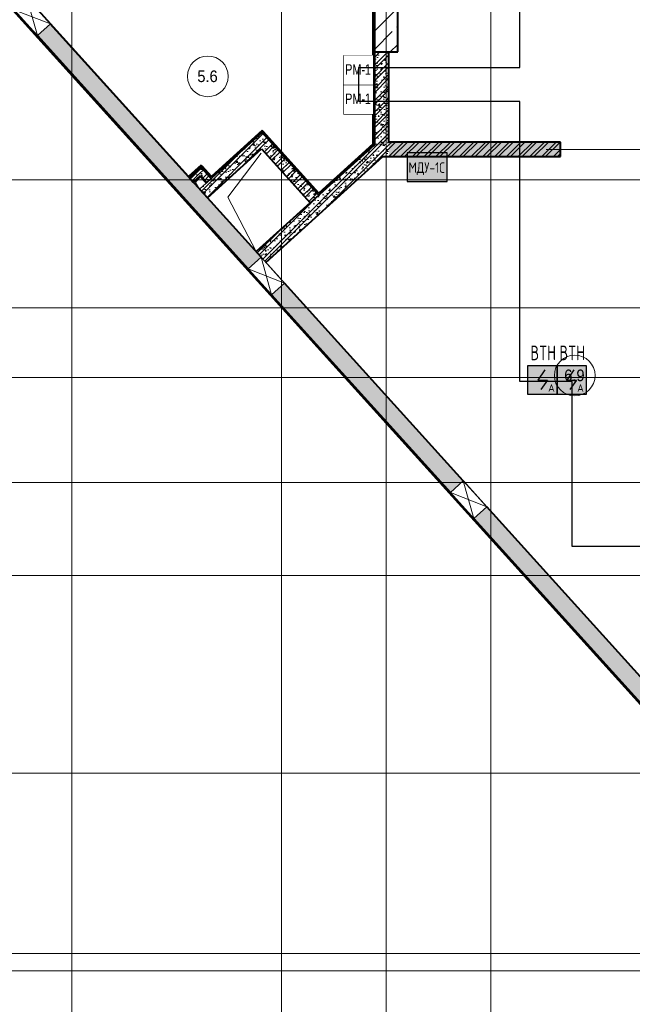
# Model space of a CAD drawing. Header units: millimetres. Extents: x -135639 to 224623, y -383017 to -59102.
# Tile 280 of 494: x 19714 to 30246, y -163695 to -146767. Entities that reach past the tile are written whole.
import ezdxf
from ezdxf.enums import TextEntityAlignment as Align

# ---------------------------------------------------------------- set-up
doc = ezdxf.new("R2010")
doc.units = ezdxf.units.MM
doc.set_wipeout_variables(frame=1)
for name, pattern in [('CONTINOUS', [0]), ('Линия сетки', [25, 20, -2.5, 0, -2.5]), ('Невидимые', [5, 3, -2])]:
    doc.linetypes.add(name, pattern=pattern)
for name, color, linetype, lineweight in [('A-000-M_MASS', 7, 'Continuous', 18), ('A-000-MH_MASS', 7, 'Невидимые', 18), ('A-010-A_ROOM', 7, 'Continuous', 20), ('A-200-M_WALL', 7, 'Continuous', 18), ('A-200-M_WALL_EXT', 7, 'Continuous', 18), ('A-200-M_WALL_INT', 7, 'Continuous', 18), ('A-200-M_WALL_PAT', 7, 'Continuous', 40), ('A-314-M_WINDOW', 7, 'Continuous', 18), ('A-314-M_WINDOW_OPEN', 7, 'Continuous', 18), ('M-567-M_MECH_EQP', 7, 'Continuous', 18), ('S-280-M_COLUMN', 7, 'Continuous', 18), ('S-280-M_STRUCT_FRAME', 7, 'Continuous', 18), ('Z-030-M_GRID', 7, 'Continuous', 9), ('Z-060-M_DETAIL', 7, 'Continuous', 18), ('Арматура воздуховодов', 7, 'Continuous', 18), ('ОС', 5, 'Continuous', 25), ('ПС', 7, 'Continuous', 40), ('СС-011-ПОЖ-СИГНАЛИЗАЦИЯ', 1, 'Continuous', 30), ('УГО АПС и АПЗ$0$_АПС_Оборудование', 1, 'Continuous', 30), ('УГО АПС и АПЗ$0$АПС', 1, 'Continuous', 50), ('УГО АПС и АПЗ$0$СС-011-ПОЖ-СИГНАЛИЗАЦИЯ', 1, 'Continuous', 30)]:
    doc.layers.add(name, color=color, linetype=linetype, lineweight=lineweight)
doc.layers.add('ССПС', color=5, linetype='Continuous')
doc.styles.add('1111', font='isocpeur.ttf')
doc.styles.add('Arial Narrow', font='ARIALN.TTF', dxfattribs={"width": 0.9, "height": 600})
doc.styles.add('Arial_2', font='arial.ttf', dxfattribs={"width": 0.9, "height": 400})
pattern_1 = [(50, (0, 0), (218.62117, -19.1268), [22.86, -251.46]), (355, (0, 0), (-42.2919, 229.2684), [18.288, -201.168]), (100.451, (18.22, -1.6), (176.3311, 210.1396), [19.428, -213.708]), (46.184, (0, 60.96), (325.295, -50.4516), [34.29, -377.19]), (96.636, (27.1, 56.76), (284.883, 296.9127), [29.142, -320.562]), (351.184, (0, 60.96), (284.8858, 296.9107), [27.432, -301.752]), (21, (30.48, 45.72), (181.9375, -122.7183), [22.86, -251.46]), (326, (30.48, 45.72), (74.1622, 221.0262), [18.288, -201.168]), (71.451, (45.64, 35.5), (256.10035, 98.30526), [19.428, -213.708]), (37.5, (0, 0), (3.70639, 101.4659), [3.353, -195.377, 3.353, -200.863, -201.93]), (37.5, (0, 0), (3.70639, 101.4659), [-402.946, 3.353, -198.577]), (7.5, (0, 0), (80.18358, 120.21653), [3.353, -113.081, 3.353, -190.805, -76.962]), (7.5, (0, 0), (80.18358, 120.21653), [-310.591, 3.353, -73.609]), (327.5, (-67.97, 0), (162.70865, -6.87497), [3.353, -72.847, 3.353, -234.391, -315.468]), (327.5, (-67.97, 0), (162.70865, -6.87497), [-313.944, 3.353, -312.115]), (317.5, (-98.45, 0), (177.75468, 30.51183), [3.353, -95.707, 3.353, -154.534, -224.028]), (317.5, (-98.45, 0), (177.75468, 30.51183), [-256.946, 3.353, -220.675])]
pattern_2 = [(45, (0, 0), (-101.02788, 101.02788), []), (45, (67.35, 0), (-101.02788, 101.02788), [])]
pattern_3 = [(0, (0, 0), (406.4, 101.6), [33.528, -271.272, 33.528, -271.272, -1625.6]), (0, (0, 0), (406.4, 101.6), [-609.6, 33.528, -576.072, 33.528, -271.272, -711.2]), (0, (0, 0), (406.4, 101.6), [-1524, 33.528, -169.672, 33.528, -474.472]), (120, (152.4, 50.8), (-291.18818, 301.15272), [33.528, -271.272, 33.528, -271.272, -1625.6]), (120, (152.4, 50.8), (-291.18818, 301.15272), [-609.6, 33.528, -576.072, 33.528, -271.272, -711.2]), (120, (152.4, 50.8), (-291.18818, 301.15272), [-1524, 33.528, -169.672, 33.528, -474.472]), (240, (203.2, 254), (-115.21182, -402.75272), [33.528, -271.272, 33.528, -271.272, -1625.6]), (240, (203.2, 254), (-115.21182, -402.75272), [-609.6, 33.528, -576.072, 33.528, -271.272, -711.2]), (240, (203.2, 254), (-115.21182, -402.75272), [-1524, 33.528, -169.672, 33.528, -474.472])]

# ---------------------------------------------------------------- blocks, each defined once
blk = doc.blocks.new('A_MEQ_OpeningShaft-Rectangular - ВК-2726932-B1_-7_650_')
at = {"layer": 'Z-060-M_DETAIL', "true_color": 0xe2e2e2}
blk.add_hatch(color=254, dxfattribs=at).paths.add_polyline_path([(0, -150), (21, -21), (150, 0), (0, 0)])
at = {"layer": 'A-000-MH_MASS', "color": 253, "linetype": 'Continuous', "true_color": 0xaaaaaa}
for p, q in [((150, 0), (0, 0)), ((0, 0), (0, -150)), ((150, -150), (150, 0)), ((0, -150), (150, -150))]:
    blk.add_line(p, q, dxfattribs=at)
at = {"layer": 'Z-060-M_DETAIL', "color": 253, "true_color": 0xaaaaaa}
for p, q in [((150, 0), (21, -21)), ((150, -150), (150, 0)), ((150, 0), (0, 0)), ((0, 0), (0, -150)), ((21, -21), (0, -150)), ((0, -150), (21, -21)), ((0, -150), (150, -150)), ((0, -150), (150, -150)), ((21, -21), (150, 0)), ((150, 0), (150, -150))]:
    blk.add_line(p, q, dxfattribs=at)
blk = doc.blocks.new('ПР - _ПЧ_1850_250_Оп250-250_Шаг300_Арм16_Арм10-4464298-B1_-7_650_')
at = {"layer": 'S-280-M_STRUCT_FRAME', "color": 21, "true_color": 0xffaaaa}
for p, q in [((-1175, 0), (1175, 0)), ((-1175, 0), (1175, 0)), ((-925, 0), (925, 0))]:
    blk.add_line(p, q, dxfattribs=at)
blk = doc.blocks.new('135_SLK_GD_AR_rvt-1-B1_-7_650_')
at = {"layer": 'A-200-M_WALL_PAT', "lineweight": 9, "true_color": 0xaaaaaa}
h = blk.add_hatch(dxfattribs=at)
h.set_pattern_fill('FP_11', color=253, style=0, pattern_type=2)
h.set_pattern_definition(pattern_3)
h.paths.add_polyline_path([(33930, 43914), (33950, 43932), (33950, 47480), (33930, 47480), (33930, 43920)])
h = blk.add_hatch(dxfattribs=at)
h.set_pattern_fill('FP_1', color=253, style=0, pattern_type=2)
h.set_pattern_definition(pattern_1)
h.paths.add_polyline_path([(34096, 43700), (34200, 43700), (34200, 45500), (33950, 45500), (33950, 43700)])
h = blk.add_hatch(dxfattribs=at)
h.set_pattern_fill('FP_2', color=253, style=0, pattern_type=2)
h.set_pattern_definition(pattern_2)
h.paths.add_polyline_path([(34096, 43700), (34200, 43700), (34200, 45500), (33950, 45500), (33950, 43700)])
h = blk.add_hatch(dxfattribs=at)
h.set_pattern_fill('FP_11', color=253, style=0, pattern_type=2)
h.set_pattern_definition(pattern_3)
h.paths.add_polyline_path([(31159, 43337), (32035, 44128), (32021, 44143), (31146, 43352)])
h = blk.add_hatch(dxfattribs=at)
h.set_pattern_fill('FP_1', color=253, style=0, pattern_type=2)
h.set_pattern_definition(pattern_1)
h.paths.add_polyline_path([(32844, 42905), (32992, 43039), (32020, 44115), (31871, 43981), (32700, 43064)])
h = blk.add_hatch(dxfattribs=at)
h.set_pattern_fill('FP_2', color=253, style=0, pattern_type=2)
h.set_pattern_definition(pattern_2)
h.paths.add_polyline_path([(32844, 42905), (32992, 43039), (32020, 44115), (31871, 43981), (32700, 43064)])
h = blk.add_hatch(dxfattribs=at)
h.set_pattern_fill('FP_11', color=253, style=0, pattern_type=2)
h.set_pattern_definition(pattern_3)
h.paths.add_polyline_path([(32992, 43039), (33007, 43052), (32035, 44128), (32020, 44115), (32970, 43064)])
h = blk.add_hatch(dxfattribs=at)
h.set_pattern_fill('FP_1', color=253, style=0, pattern_type=2)
h.set_pattern_definition(pattern_1)
h.paths.add_polyline_path([(31078, 42994), (32006, 43832), (31871, 43981), (30944, 43142), (31015, 43064)])
h = blk.add_hatch(dxfattribs=at)
h.set_pattern_fill('FP_2', color=253, style=0, pattern_type=2)
h.set_pattern_definition(pattern_2)
h.paths.add_polyline_path([(31078, 42994), (32006, 43832), (31871, 43981), (30944, 43142), (31015, 43064)])
h = blk.add_hatch(dxfattribs=at)
h.set_pattern_fill('FP_1', color=253, style=0, pattern_type=2)
h.set_pattern_definition(pattern_1)
h.paths.add_polyline_path([(32084, 41881), (34096, 43700), (33950, 43700), (33950, 43905), (31916, 42067), (32002, 41972)])
h = blk.add_hatch(dxfattribs=at)
h.set_pattern_fill('FP_2', color=253, style=0, pattern_type=2)
h.set_pattern_definition(pattern_2)
h.paths.add_polyline_path([(32084, 41881), (34096, 43700), (33950, 43700), (33950, 43905), (31916, 42067), (32002, 41972)])
h = blk.add_hatch(dxfattribs=at)
h.set_pattern_fill('FP_11', color=253, style=0, pattern_type=2)
h.set_pattern_definition(pattern_3)
h.paths.add_polyline_path([(33007, 43052), (33950, 43905), (33950, 43932), (32993, 43067), (32997, 43064)])
h = blk.add_hatch(dxfattribs=at)
h.set_pattern_fill('FP_1', color=253, style=0, pattern_type=2)
h.set_pattern_definition(pattern_1)
h.paths.add_polyline_path([(40200, 43700), (40200, 43950), (39000, 43950), (39000, 43700), (39950, 43700)])
h.paths.add_polyline_path([(37150, 43700), (37150, 43950), (34200, 43950), (34200, 43700)])
h = blk.add_hatch(dxfattribs=at)
h.set_pattern_fill('FP_2', color=253, style=0, pattern_type=2)
h.set_pattern_definition(pattern_2)
h.paths.add_polyline_path([(40200, 43700), (40200, 43950), (39000, 43950), (39000, 43700), (39950, 43700)])
h.paths.add_polyline_path([(37150, 43700), (37150, 43950), (34200, 43950), (34200, 43700)])
h = blk.add_hatch(dxfattribs=at)
h.set_pattern_fill('FP_11', color=253, style=0, pattern_type=2)
h.set_pattern_definition(pattern_3)
h.paths.add_polyline_path([(30768, 43337), (30983, 43532), (30970, 43547), (30754, 43352)])
h = blk.add_hatch(dxfattribs=at)
h.set_pattern_fill('FP_1', color=253, style=0, pattern_type=2)
h.set_pattern_definition(pattern_1)
h.paths.add_polyline_path([(31070, 43257), (31144, 43324), (30968, 43519), (30894, 43451), (31055, 43273)])
h = blk.add_hatch(dxfattribs=at)
h.set_pattern_fill('FP_2', color=253, style=0, pattern_type=2)
h.set_pattern_definition(pattern_2)
h.paths.add_polyline_path([(31070, 43257), (31144, 43324), (30968, 43519), (30894, 43451), (31055, 43273)])
h = blk.add_hatch(dxfattribs=at)
h.set_pattern_fill('FP_11', color=253, style=0, pattern_type=2)
h.set_pattern_definition(pattern_3)
h.paths.add_polyline_path([(31144, 43324), (31159, 43337), (30983, 43532), (30968, 43519), (31116, 43355)])
h = blk.add_hatch(dxfattribs=at)
h.set_pattern_fill('FP_1', color=253, style=0, pattern_type=2)
h.set_pattern_definition(pattern_1)
h.paths.add_polyline_path([(30835, 43263), (30961, 43377), (30894, 43451), (30768, 43337)])
h = blk.add_hatch(dxfattribs=at)
h.set_pattern_fill('FP_2', color=253, style=0, pattern_type=2)
h.set_pattern_definition(pattern_2)
h.paths.add_polyline_path([(30835, 43263), (30961, 43377), (30894, 43451), (30768, 43337)])
at = {"color": 253, "lineweight": 18, "true_color": 0xaaaaaa}
for p, q in [((32002, 43762), (31432, 43005)), ((31432, 43005), (31916, 42067))]:
    blk.add_line(p, q, dxfattribs=at)
at = {"layer": 'A-200-M_WALL', "color": 253, "lineweight": 40, "true_color": 0xaaaaaa}
for p, q in [((33930, 47475), (33930, 43920)), ((33950, 45500), (33950, 43938)), ((33950, 43938), (33950, 45500)), ((32021, 44143), (31149, 43355)), ((32992, 43039), (32020, 44115)), ((32020, 44115), (32992, 43039)), ((32021, 44143), (32035, 44128)), ((32993, 43067), (32035, 44128)), ((31871, 43981), (31163, 43341)), ((31163, 43341), (31871, 43981)), ((33930, 43914), (32997, 43071)), ((33950, 43905), (33011, 43056)), ((33011, 43056), (33950, 43905)), ((33930, 43920), (33930, 43914)), ((33950, 43932), (33950, 43938)), ((30970, 43547), (30758, 43356)), ((31144, 43324), (30968, 43519)), ((30968, 43519), (31144, 43324)), ((30970, 43547), (30983, 43532)), ((31146, 43352), (30983, 43532)), ((30758, 43356), (30754, 43352)), ((30768, 43337), (30772, 43341)), ((30894, 43451), (30772, 43341)), ((30772, 43341), (30894, 43451)), ((31149, 43355), (31146, 43352)), ((31159, 43337), (31163, 43341)), ((31070, 43257), (31144, 43324)), ((32992, 43039), (32844, 42905)), ((32844, 42905), (32992, 43039)), ((32997, 43071), (32993, 43067)), ((33007, 43052), (33011, 43056))]:
    blk.add_line(p, q, dxfattribs=at)
at = {"layer": 'A-200-M_WALL_INT', "color": 253, "lineweight": 40, "true_color": 0xaaaaaa}
for p, q in [((33925, 47475), (33925, 43916)), ((30755, 43359), (27884, 46537)), ((28378, 45982), (30754, 43352)), ((34200, 43950), (34200, 45500)), ((32022, 44150), (31146, 43359)), ((32020, 44115), (31871, 43981)), ((31871, 43981), (32020, 44115)), ((32025, 44146), (32022, 44150)), ((32038, 44132), (32025, 44146)), ((32994, 43074), (32038, 44132)), ((33925, 43916), (32994, 43074)), ((33950, 43938), (33950, 43905)), ((33950, 43905), (33950, 43932)), ((37150, 43950), (34200, 43950)), ((37150, 43700), (37150, 43950)), ((31078, 42994), (32006, 43832)), ((32006, 43832), (32844, 42905)), ((32084, 41881), (34096, 43700)), ((34096, 43700), (34200, 43700)), ((34200, 43700), (37150, 43700)), ((30970, 43554), (30755, 43359)), ((30968, 43519), (30894, 43451)), ((30894, 43451), (30968, 43519)), ((30973, 43550), (30970, 43554)), ((30987, 43535), (30973, 43550)), ((31146, 43359), (30987, 43535)), ((30754, 43352), (30768, 43337)), ((30772, 43341), (30768, 43337)), ((30768, 43337), (30835, 43263)), ((30835, 43263), (30961, 43377)), ((30961, 43377), (31070, 43257)), ((31163, 43341), (31144, 43324)), ((31144, 43324), (31159, 43337)), ((31070, 43257), (31055, 43243)), ((30944, 43143), (31078, 42994)), ((33011, 43056), (32992, 43039)), ((32992, 43039), (33007, 43052)), ((32844, 42905), (31916, 42067)), ((31916, 42067), (32002, 41972))]:
    blk.add_line(p, q, dxfattribs=at)
at = {"layer": 'M-567-M_MECH_EQP', "color": 253, "lineweight": 18, "true_color": 0xaaaaaa, "rotation": 42.09999999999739}
blk.add_blockref('A_MEQ_OpeningShaft-Rectangular - ВК-2726932-B1_-7_650_', (30843, 43254), dxfattribs=at)
at = {"layer": 'S-280-M_STRUCT_FRAME', "color": 253, "lineweight": 18, "true_color": 0xaaaaaa, "rotation": 180}
blk.add_blockref('ПР - _ПЧ_1850_250_Оп250-250_Шаг300_Арм16_Арм10-4464298-B1_-7_650_', (38075, 43825), dxfattribs=at)
blk = doc.blocks.new('Бетон-Прямоугольная-Колонна - CLM_Подземные этажи_В40-400х1000-V153-B1_-7_650_')
at = {"layer": 'S-280-M_COLUMN', "lineweight": 9, "true_color": 0xaaaaaa}
h = blk.add_hatch(dxfattribs=at)
h.set_pattern_fill('FP_33', color=253, style=0, pattern_type=2)
h.set_pattern_definition([(45, (-34150, -46000), (-314.309, 314.309), []), (45, (-33835.7, -46000), (-314.309, 314.309), [555.625, -111.125, 3.353, -107.772])])
h.paths.add_polyline_path([(200, -500), (200, 500), (-200, 500), (-200, -500)])
at = {"layer": 'S-280-M_COLUMN', "color": 253, "lineweight": 40, "true_color": 0xaaaaaa}
for p, q in [((200, 500), (-200, 500)), ((-200, 500), (-200, -500)), ((200, -500), (200, 500)), ((-200, -500), (200, -500))]:
    blk.add_line(p, q, dxfattribs=at)
blk = doc.blocks.new('231_Отверстие прямоуг _Окно_Стена_-Без выреза - Отв_КР для раскоса-1914492-B1_-7_650_')
at = {"layer": 'A-314-M_WINDOW_OPEN', "color": 253, "true_color": 0xaaaaaa}
for p, q in [((-175, 151), (425, 151)), ((425, 151), (-175, 151)), ((425, -151), (-175, -151)), ((-175, -151), (425, -151))]:
    blk.add_line(p, q, dxfattribs=at)
at = {"layer": 'A-314-M_WINDOW_OPEN', "color": 253, "lineweight": 9, "true_color": 0xaaaaaa}
for p, q in [((387.5, 151), (-175, 151)), ((425, 151), (387.5, 151)), ((-175, -151), (-137.5, -151)), ((-137.5, -151), (425, -151))]:
    blk.add_line(p, q, dxfattribs=at)
at = {"layer": 'Z-060-M_DETAIL', "color": 253, "true_color": 0xaaaaaa}
for p, q in [((-175, 150), (-175, -150)), ((425, 150), (-175, 150)), ((425, 150), (-175, -150)), ((-175, 150), (425, -150)), ((425, 150), (425, -150)), ((-175, -150), (425, -150))]:
    blk.add_line(p, q, dxfattribs=at)
blk = doc.blocks.new('ADSK_ОбобщеннаяМодель_ОтверстиеПрямоугольное_вПерекрытии - ADSK_ОтверстиеПрямоугольное_вПерекрытии-V265-B1_-7_650_')
at = {"layer": 'A-000-M_MASS', "color": 253, "true_color": 0xaaaaaa}
for p, q in [((-92, -58), (-79, 4)), ((-70, 50), (-67, 67)), ((-67, 67), (-49, 70))]:
    blk.add_line(p, q, dxfattribs=at)
blk = doc.blocks.new('135_SLK_GD_KR_rvt-1-B1_-7_650_')
at = {"layer": 'A-200-M_WALL_PAT', "lineweight": 9, "true_color": 0xaaaaaa}
h = blk.add_hatch(dxfattribs=at)
h.set_pattern_fill('FP_20', color=253, style=0, pattern_type=2)
h.set_pattern_definition([(45, (0, 0), (-314.309, 314.309), []), (45, (314.3, 0), (-314.309, 314.309), [555.625, -111.125, 3.353, -107.772])])
h.paths.add_polyline_path([(57371, 13447), (57594, 13648), (54339, 17251), (54116, 17050), (57062, 13790)])
h.paths.add_polyline_path([(53714, 17495), (53936, 17696), (50292, 21730), (50069, 21528), (50292, 21282)])
h.paths.add_polyline_path([(49667, 21974), (49890, 22175), (48053, 24208), (47830, 24007), (48737, 23003)])
h.paths.add_polyline_path([(47428, 24452), (47651, 24653), (47552, 24762), (47330, 24560), (47336, 24554)])
h.paths.add_polyline_path([(47183, 24723), (47405, 24925), (47216, 25133), (46994, 24932), (47181, 24725)])
h.paths.add_polyline_path([(46847, 25095), (47069, 25296), (46210, 26247), (45988, 26046), (46845, 25097)])
h.paths.add_polyline_path([(45840, 26209), (46063, 26410), (45872, 26622), (45649, 26420), (45839, 26211)])
h.paths.add_polyline_path([(45502, 26583), (45725, 26785), (44850, 27753), (44627, 27552), (45501, 26585)])
h.paths.add_polyline_path([(44514, 27676), (44737, 27877), (44532, 28104), (44310, 27903), (44512, 27679)])
h.paths.add_polyline_path([(44163, 28065), (44385, 28267), (43910, 28793), (43687, 28592), (44161, 28067)])
h.paths.add_polyline_path([(43173, 29160), (43396, 29362), (43173, 29609), (42950, 29408), (43171, 29163)])
h.paths.add_polyline_path([(42837, 29532), (43060, 29733), (42183, 30704), (41961, 30503), (42835, 29535)])
h.paths.add_polyline_path([(41814, 30665), (42036, 30867), (39876, 33257), (39653, 33056), (41812, 30667)])
h.paths.add_polyline_path([(39251, 33501), (39474, 33702), (35880, 37679), (35658, 37478), (37825, 35080)])
h.paths.add_polyline_path([(35255, 37924), (35478, 38125), (32404, 41527), (32181, 41325), (33673, 39675)])
h.paths.add_polyline_path([(31779, 41771), (32002, 41972), (28378, 45982), (28156, 45781), (30611, 43064)])
h.paths.add_polyline_path([(27753, 46226), (27976, 46427), (24097, 50720), (23875, 50519), (27697, 46288)])
h.paths.add_polyline_path([(23242, 51443), (23057, 51424), (23280, 51625), (23246, 51462)])
h.paths.add_polyline_path([(23426, 51462), (23204, 51261), (23242, 51443), (23421, 51462)])
h.paths.add_polyline_path([(23204, 51261), (23426, 51462), (22177, 52845), (21955, 52643), (23204, 51261)])
h.paths.add_polyline_path([(21808, 52806), (22030, 53008), (21826, 53233), (21604, 53032), (21806, 52808)])
h.paths.add_polyline_path([(21491, 53157), (21714, 53358), (20821, 54345), (20599, 54144), (21489, 53159)])
h.paths.add_polyline_path([(20481, 54275), (20703, 54476), (19865, 55404), (19642, 55203), (20466, 54291)])
h.paths.add_polyline_path([(19425, 55444), (19647, 55645), (19526, 55779), (19304, 55578), (19424, 55444)])
h.paths.add_polyline_path([(19086, 55819), (19308, 56020), (15667, 60050), (15262, 60050), (19085, 55819)])
at = {"layer": 'A-200-M_WALL', "color": 253, "lineweight": 40, "true_color": 0xaaaaaa}
for p, q in [((21947, 52637), (41806, 30659)), ((21950, 52640), (41809, 30661)), ((21953, 52642), (41812, 30664))]:
    blk.add_line(p, q, dxfattribs=at)
at = {"layer": 'A-200-M_WALL_EXT', "color": 253, "lineweight": 40, "true_color": 0xaaaaaa}
for p, q in [((15248, 60037), (57685, 13070)), ((32002, 41972), (28378, 45982)), ((28156, 45781), (31779, 41771)), ((31779, 41771), (28156, 45781)), ((35478, 38125), (32404, 41527)), ((32181, 41325), (35255, 37924)), ((35255, 37924), (32181, 41325)), ((39474, 33702), (35880, 37679)), ((35658, 37478), (39251, 33501)), ((39251, 33501), (35658, 37478))]:
    blk.add_line(p, q, dxfattribs=at)
at = {"layer": 'A-000-M_MASS', "color": 253, "lineweight": 18, "true_color": 0xaaaaaa, "rotation": 312.1000000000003}
blk.add_blockref('ADSK_ОбобщеннаяМодель_ОтверстиеПрямоугольное_вПерекрытии - ADSK_ОтверстиеПрямоугольное_вПерекрытии-V265-B1_-7_650_', (30970, 43262), dxfattribs=at)
at = {"layer": 'A-314-M_WINDOW', "color": 253, "lineweight": 18, "true_color": 0xaaaaaa, "rotation": 312.1000000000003}
for p in [(27982, 46197), (32008, 41741), (35484, 37894)]:
    blk.add_blockref('231_Отверстие прямоуг _Окно_Стена_-Без выреза - Отв_КР для раскоса-1914492-B1_-7_650_', p, dxfattribs=at)
at = {"layer": 'S-280-M_COLUMN', "color": 253, "lineweight": 18, "true_color": 0xaaaaaa}
blk.add_blockref('Бетон-Прямоугольная-Колонна - CLM_Подземные этажи_В40-400х1000-V153-B1_-7_650_', (34150, 46000), dxfattribs=at)
blk = doc.blocks.new('050_Марка_Помещение - Номер-620969-B1_-7_650_')
at = {"layer": 'A-010-A_ROOM', "color": 253, "true_color": 0xaaaaaa}
blk.add_circle((0, 0), 3.5, dxfattribs=at)
blk = doc.blocks.new('-1 эт')
at = {"layer": 'Z-030-M_GRID', "color": 253, "linetype": 'Линия сетки', "true_color": 0xaaaaaa}
for p, q in [((28750, -19699.3), (28750, 89251.7)), ((32350, -19699.1), (32350, 89251.9)), ((34150, -19701.1), (34150, 89252)), ((35950, -19698.9), (35950, 89252.1)), ((155949, 43300), (-3680.8, 43300)), ((155950.9, 41100), (-3680.6, 41100)), ((155949.2, 39900), (-3680.6, 39900)), ((155949.4, 38100), (-3680.3, 38100)), ((155949.4, 36500), (-3680.3, 36500)), ((155949.6, 33100), (-3680.1, 33100)), ((154680.9, 30000), (-3680.1, 30000)), ((155949.6, 29700), (-3680.1, 29700))]:
    blk.add_line(p, q, dxfattribs=at)
at = {"lineweight": 5}
for name in ['135_SLK_GD_KR_rvt-1-B1_-7_650_', '135_SLK_GD_AR_rvt-1-B1_-7_650_']:
    blk.add_blockref(name, (0, 0), dxfattribs=at)
at = {"layer": 'A-010-A_ROOM', "color": 253, "true_color": 0xaaaaaa, "xscale": 99.99999999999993, "yscale": 99.99999999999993, "zscale": 99.99999999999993}
for p in [(31086.4, 45079.7), (37393.2, 39937.7)]:
    blk.add_blockref('050_Марка_Помещение - Номер-620969-B1_-7_650_', p, dxfattribs=at)
at = {"layer": 'A-010-A_ROOM', "color": 253, "lineweight": 9, "true_color": 0xaaaaaa, "char_height": 200, "width": 432.911, "attachment_point": 1, "style": 'Arial_2'}
for s, insert in [('5.6', (30905.7, 45181.4)), ('6.9', (37212.6, 40039.5))]:
    blk.add_mtext(s, dxfattribs=dict(at, insert=insert))
blk = doc.blocks.new('*U4706')
at = {"lineweight": 35, "true_color": 0xffffff}
h = blk.add_hatch(color=7, dxfattribs=at)
h.dxf.hatch_style = 1
h.paths.add_polyline_path([(0, 500), (0, 0), (500, 0), (500, 500)])
at = {"color": 1, "linetype": 'ByBlock', "lineweight": -2}
for p, q in [((289, 426), (167, 250)), ((167, 250), (333, 250)), ((333, 250), (219, 86))]:
    blk.add_line(p, q, dxfattribs=at)
at = {"color": 1, "linetype": 'ByBlock', "lineweight": -2, "ltscale": 0.1}
blk.add_lwpolyline([(0, 500), (500, 500), (500, 0), (0, 0)], close=True, dxfattribs=at)
at = {"color": 1, "linetype": 'ByBlock', "lineweight": -2, "ltscale": 1000, "style": '1111'}
blk.add_text('A', height=128, dxfattribs=at).set_placement((403, 49), align=Align.CENTER)
at = {"color": 0, "linetype": 'ByBlock', "lineweight": -2, "style": '1111'}
blk.add_attdef('INDEX', (-63, -235), '', height=125, dxfattribs=at)
at = {"color": 0, "linetype": 'ByBlock', "lineweight": -2, "style": '1111', "flags": 1}
for tag, p in [('NAME_DEVICE', (-64, -421)), ('NUM_POM', (-82, -847))]:
    blk.add_attdef(tag, p, '', height=125, dxfattribs=at)
at = {"color": 0, "linetype": 'ByBlock', "lineweight": -2, "style": '1111', "width": 0.7}
blk.add_attdef('NUM_DEVICE', (-64, -630), '', height=125, dxfattribs=at)
blk = doc.blocks.new('УГО АПС и АПЗ$0$РМ-1')
at = {"layer": 'УГО АПС и АПЗ$0$АПС', "color": 1, "lineweight": 30, "ltscale": 100}
blk.add_lwpolyline([(-210, 420), (210, 420), (210, 0), (-210, 0)], close=True, dxfattribs=at)
at = {"layer": 'УГО АПС и АПЗ$0$СС-011-ПОЖ-СИГНАЛИЗАЦИЯ', "color": 1, "lineweight": 30}
blk.add_lwpolyline([(-210, 420), (210, 420), (210, 0), (-210, 0)], close=True, dxfattribs=at)
at = {"color": 1}
blk.add_wipeout([(-210, 420), (210, 420), (210, 0), (-210, 0), (-210, 0)], dxfattribs=at)
at = {"color": 1, "lineweight": 30, "style": 'Arial Narrow', "width": 0.9}
blk.add_text('РМ-1', height=150, dxfattribs=at).set_placement((-4, 219), align=Align.MIDDLE_CENTER)
blk = doc.blocks.new('ger')
at = {"lineweight": 40, "ltscale": 2, "true_color": 0xffffff}
h = blk.add_hatch(color=7, dxfattribs=at)
h.dxf.hatch_style = 1
h.paths.add_polyline_path([(491036, -67336), (491036, -66843), (490345, -66843), (490345, -67336)])
at = {"layer": 'ОС', "color": 1, "lineweight": 30}
blk.add_lwpolyline([(491036, -66843), (490345, -66843), (490345, -67336), (491036, -67336)], close=True, dxfattribs=at)
at = {"layer": 'ССПС', "color": 1, "lineweight": -2, "ltscale": 1000, "style": '1111', "width": 0.8}
blk.add_text('МДУ-1С', height=180, dxfattribs=at).set_placement((490371, -67186))

msp = doc.modelspace()

# ---------------------------------------------------------------- linework, layer by layer
at = {"layer": 'СС-011-ПОЖ-СИГНАЛИЗАЦИЯ', "lineweight": 30}
for points in [[(28314, -147590), (28314, -146210), (30542, -146210), (30542, -148098), (34470, -148098), (34470, -150090), (38319, -150090), (38319, -149153), (37408, -149153), (37408, -143790), (39731, -143790), (39731, -144632), (46709, -144632), (46709, -137800), (59398, -137800), (59398, -146241), (60781, -146241), (60781, -141821), (69312, -141821)], [(38372, -166521), (34316, -161885), (34316, -160612), (52683, -160612), (52683, -154410), (45230, -154410), (45230, -155823), (29214, -155823), (29214, -152986), (28314, -152986), (28314, -148173)]]:
    msp.add_lwpolyline(points, dxfattribs=at)

# ---------------------------------------------------------------- block references
msp.add_blockref('-1 эт', (-8137, -192821))
at = {"layer": 'Арматура воздуховодов', "lineweight": 30}
msp.add_blockref('ger', (-463972, -82214), dxfattribs=at)
at = {"layer": 'ПС', "color": 7, "linetype": 'CONTINOUS', "lineweight": 30, "ltscale": 100}
ref = msp.add_blockref('*U4706', (28452, -153212), dxfattribs=dict(at, xscale=1.000736, yscale=1.000736, zscale=1.000736))
ref.add_attrib('NUM_DEVICE', 'BTH', dxfattribs={"layer": '0', "color": 0, "linetype": 'ByBlock', "lineweight": -2, "ltscale": 100, "height": 250.2, "style": '1111', "width": 0.7}).set_placement((28714, -152621), align=Align.CENTER)
ref = msp.add_blockref('*U4706', (28952, -153212), dxfattribs=dict(at, xscale=1.000736, yscale=1.000736, zscale=1.000736))
ref.add_attrib('NUM_DEVICE', 'BTH', dxfattribs={"layer": '0', "color": 0, "linetype": 'ByBlock', "lineweight": -2, "ltscale": 100, "height": 250.2, "style": '1111', "width": 0.7}).set_placement((29213, -152621), align=Align.CENTER)

# ---------------------------------------------------------------- next in the draw order: block references
at = {"layer": 'УГО АПС и АПЗ$0$_АПС_Оборудование', "lineweight": 15, "xscale": 1.2, "yscale": 1.2, "zscale": 1.2}
msp.add_blockref('УГО АПС и АПЗ$0$РМ-1', (25537, -148389), dxfattribs=at)

# ---------------------------------------------------------------- next in the draw order: block references
msp.add_blockref('УГО АПС и АПЗ$0$РМ-1', (25537, -147885), dxfattribs=at)

# ---------------------------------------------------------------- next in the draw order: linework, layer by layer
at = {"layer": 'СС-011-ПОЖ-СИГНАЛИЗАЦИЯ', "lineweight": 30}
msp.add_lwpolyline([(28314, -148173), (25542, -148173), (25542, -147590), (28314, -147590)], dxfattribs=at)

doc.saveas('drawing.dxf')
